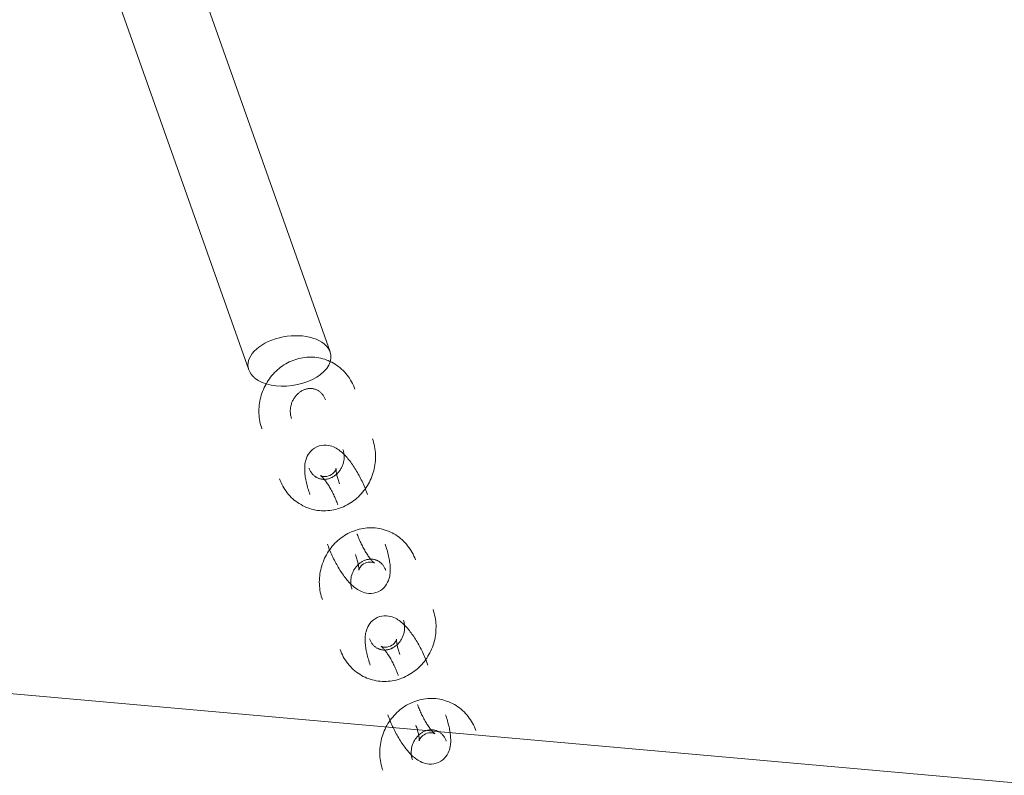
# Model space of a CAD drawing. Header units: millimetres. Extents: x -188930 to 271134, y -158090 to 283816.
# Tile 475 of 610: x 57466 to 57655, y 53245 to 53389. Entities that reach past the tile are written whole.
import ezdxf

# ---------------------------------------------------------------- set-up
doc = ezdxf.new("R2010")
doc.units = ezdxf.units.MM
for name, color, linetype, lineweight in [('G-ANNO-TEXT-1', 170, 'Continuous', 9), ('I-FURN', 30, 'Continuous', 9), ('PZT_UTWARDZENIA', 5, 'Continuous', 9)]:
    doc.layers.add(name, color=color, linetype=linetype, lineweight=lineweight)

# ---------------------------------------------------------------- blocks, each defined once
blk = doc.blocks.new('LARSLAJ_hamak - LARSLAJ_hamak-1781260-PZT-dwg')
at = {"layer": 'I-FURN'}
for p, q in [((-3051.5, -446.57), (-3255.19, -242.45)), ((-3267.77, -252.23), (-3064.08, -456.35))]:
    blk.add_line(p, q, dxfattribs=at)
at = {"layer": 'I-FURN', "flags": 128}
for points in [[(-3316.71, -201.57), (-3316.32, -201.53), (-3315.94, -201.47), (-3315.56, -201.39), (-3315.19, -201.3), (-3314.81, -201.19), (-3314.45, -201.07), (-3314.09, -200.93), (-3313.73, -200.77), (-3313.39, -200.6), (-3313.05, -200.41), (-3312.71, -200.21), (-3312.39, -200), (-3312.08, -199.77), (-3311.77, -199.53), (-3311.48, -199.28), (-3311.2, -199.02), (-3310.93, -198.74), (-3310.67, -198.45), (-3310.42, -198.16), (-3310.18, -197.85), (-3309.95, -197.53), (-3309.74, -197.21), (-3309.54, -196.88), (-3309.36, -196.54), (-3309.18, -196.19), (-3309.02, -195.83), (-3308.88, -195.47), (-3308.75, -195.11), (-3308.63, -194.74), (-3308.52, -194.36), (-3308.43, -193.99), (-3308.36, -193.61), (-3308.29, -193.22), (-3308.25, -192.83), (-3308.21, -192.45), (-3308.19, -192.06), (-3308.19, -191.67), (-3308.2, -191.28), (-3308.22, -190.89), (-3308.26, -190.5), (-3308.31, -190.12), (-3308.37, -189.73), (-3308.45, -189.35), (-3308.55, -188.97), (-3308.65, -188.6), (-3308.78, -188.23), (-3308.91, -187.86), (-3309.06, -187.5), (-3309.22, -187.15), (-3309.39, -186.8), (-3309.58, -186.46), (-3309.78, -186.13), (-3309.99, -185.8), (-3310.22, -185.49), (-3310.45, -185.18), (-3310.7, -184.88), (-3310.96, -184.59), (-3311.18, -184.36)], [(-3320.17, -190.3), (-3319.83, -189.95), (-3319.47, -189.66), (-3319.09, -189.42), (-3318.7, -189.24), (-3318.32, -189.11), (-3317.96, -189.02), (-3317.62, -188.97), (-3317.29, -188.94), (-3316.98, -188.94), (-3316.68, -188.96), (-3316.4, -188.99), (-3316.12, -189.03), (-3315.85, -189.08), (-3315.59, -189.14), (-3315.33, -189.21), (-3315.07, -189.29), (-3314.82, -189.38), (-3314.57, -189.47), (-3314.32, -189.57), (-3314.07, -189.67), (-3313.81, -189.79), (-3313.56, -189.91), (-3313.31, -190.03), (-3313.06, -190.16), (-3312.81, -190.3), (-3312.55, -190.44), (-3312.3, -190.59), (-3312.05, -190.74), (-3311.79, -190.9), (-3311.54, -191.07), (-3311.28, -191.23), (-3311.03, -191.41), (-3310.78, -191.59), (-3310.52, -191.77), (-3310.27, -191.95), (-3310.02, -192.14), (-3309.77, -192.34), (-3309.53, -192.53), (-3309.28, -192.73), (-3309.04, -192.94), (-3308.8, -193.14), (-3308.56, -193.35), (-3308.33, -193.56), (-3308.1, -193.78), (-3307.88, -193.99), (-3307.65, -194.21), (-3307.52, -194.34)], [(-3315.43, -188.6), (-3315.32, -188.71), (-3315.22, -188.83), (-3315.12, -188.95), (-3315.03, -189.07), (-3314.94, -189.2), (-3314.85, -189.33), (-3314.77, -189.47), (-3314.69, -189.62), (-3314.62, -189.76), (-3314.55, -189.91), (-3314.49, -190.07), (-3314.43, -190.23), (-3314.38, -190.39), (-3314.34, -190.55), (-3314.3, -190.71), (-3314.26, -190.88), (-3314.24, -191.05), (-3314.21, -191.22), (-3314.2, -191.39), (-3314.19, -191.56), (-3314.19, -191.73), (-3314.19, -191.9), (-3314.2, -192.07), (-3314.22, -192.23), (-3314.24, -192.4), (-3314.27, -192.57), (-3314.3, -192.73), (-3314.34, -192.89), (-3314.38, -193.05), (-3314.44, -193.2), (-3314.49, -193.35), (-3314.55, -193.5), (-3314.62, -193.64), (-3314.69, -193.78), (-3314.76, -193.92), (-3314.84, -194.05), (-3314.93, -194.18), (-3315.02, -194.3), (-3315.11, -194.42), (-3315.2, -194.53), (-3315.3, -194.63), (-3315.4, -194.73), (-3315.5, -194.83), (-3315.61, -194.92), (-3315.72, -195), (-3315.83, -195.08), (-3315.94, -195.15), (-3316.05, -195.22), (-3316.17, -195.28), (-3316.29, -195.34), (-3316.4, -195.39), (-3316.52, -195.44), (-3316.64, -195.48), (-3316.76, -195.51), (-3316.89, -195.54), (-3317.01, -195.56), (-3317.13, -195.58), (-3317.23, -195.59)], [(-3320.17, -190.3), (-3320.45, -190.69), (-3320.67, -191.1), (-3320.84, -191.52), (-3320.95, -191.93), (-3321.01, -192.33), (-3321.03, -192.7), (-3321.02, -193.05), (-3320.99, -193.37), (-3320.93, -193.68), (-3320.87, -193.97), (-3320.79, -194.24), (-3320.7, -194.51), (-3320.6, -194.76), (-3320.49, -195.01), (-3320.37, -195.25), (-3320.25, -195.49), (-3320.12, -195.73), (-3319.99, -195.96), (-3319.84, -196.19), (-3319.69, -196.41), (-3319.54, -196.64), (-3319.38, -196.87), (-3319.21, -197.09), (-3319.03, -197.32), (-3318.85, -197.54), (-3318.67, -197.77), (-3318.48, -197.99), (-3318.28, -198.21), (-3318.08, -198.43), (-3317.87, -198.65), (-3317.66, -198.87), (-3317.46, -199.08)], [(-3315.56, -194.15), (-3315.38, -193.89), (-3315.23, -193.63), (-3315.13, -193.38), (-3315.07, -193.14), (-3315.04, -192.94), (-3315.03, -192.77), (-3315.03, -192.64), (-3315.04, -192.55), (-3315.05, -192.48), (-3315.06, -192.45), (-3315.07, -192.43)], [(-3315.06, -192.44), (-3315.05, -192.47), (-3315.03, -192.52), (-3315, -192.58), (-3314.96, -192.66), (-3314.91, -192.75), (-3314.85, -192.85), (-3314.79, -192.95), (-3314.71, -193.07), (-3314.63, -193.19), (-3314.53, -193.32), (-3314.43, -193.46), (-3314.32, -193.6), (-3314.21, -193.75), (-3314.08, -193.9), (-3313.95, -194.05), (-3313.81, -194.21), (-3313.67, -194.36), (-3313.52, -194.52), (-3313.36, -194.69), (-3313.21, -194.84)], [(-3317.23, -195.59), (-3317.36, -195.6), (-3317.48, -195.6), (-3317.61, -195.6), (-3317.73, -195.59), (-3317.86, -195.58), (-3317.98, -195.56), (-3318.11, -195.53), (-3318.23, -195.5), (-3318.36, -195.47), (-3318.48, -195.43), (-3318.6, -195.38), (-3318.73, -195.32), (-3318.85, -195.26), (-3318.97, -195.2), (-3319.09, -195.13), (-3319.21, -195.05), (-3319.32, -194.97), (-3319.44, -194.88), (-3319.55, -194.79), (-3319.66, -194.69), (-3319.74, -194.61)], [(-3315.56, -194.15), (-3315.78, -194.37), (-3316.01, -194.56), (-3316.24, -194.7), (-3316.46, -194.81), (-3316.65, -194.87), (-3316.82, -194.91), (-3316.94, -194.93), (-3317.04, -194.94), (-3317.11, -194.94), (-3317.14, -194.94), (-3317.16, -194.94)], [(-3317.15, -194.94), (-3317.11, -194.95), (-3317.06, -194.96), (-3317, -194.98), (-3316.91, -195), (-3316.82, -195.03), (-3316.71, -195.07), (-3316.59, -195.12), (-3316.47, -195.17), (-3316.33, -195.23), (-3316.18, -195.3), (-3316.03, -195.38), (-3315.87, -195.46), (-3315.71, -195.55), (-3315.54, -195.64), (-3315.37, -195.75), (-3315.19, -195.85), (-3315.01, -195.97), (-3314.82, -196.09), (-3314.64, -196.21), (-3314.45, -196.34), (-3314.26, -196.47), (-3314.07, -196.61), (-3313.88, -196.75), (-3313.68, -196.9), (-3313.49, -197.05), (-3313.3, -197.2), (-3313.12, -197.35), (-3312.93, -197.51), (-3312.74, -197.67), (-3312.56, -197.83), (-3312.38, -197.99), (-3312.21, -198.15), (-3312.04, -198.31), (-3311.87, -198.48), (-3311.77, -198.58)], [(-3323.98, -198.85), (-3323.71, -199.12), (-3323.42, -199.38), (-3323.12, -199.62), (-3322.81, -199.86), (-3322.49, -200.08), (-3322.16, -200.28), (-3321.83, -200.48), (-3321.48, -200.66), (-3321.13, -200.82), (-3320.78, -200.97), (-3320.41, -201.11), (-3320.04, -201.22), (-3319.67, -201.33), (-3319.29, -201.41), (-3318.91, -201.49), (-3318.53, -201.54), (-3318.15, -201.58), (-3317.76, -201.6), (-3317.37, -201.6), (-3316.99, -201.59), (-3316.71, -201.57)], [(-3301.14, -198.99), (-3301.53, -199.04), (-3301.91, -199.09), (-3302.29, -199.17), (-3302.66, -199.26), (-3303.04, -199.37), (-3303.4, -199.5), (-3303.76, -199.64), (-3304.12, -199.79), (-3304.46, -199.96), (-3304.8, -200.15), (-3305.14, -200.35), (-3305.46, -200.56), (-3305.77, -200.79), (-3306.08, -201.03), (-3306.37, -201.28), (-3306.65, -201.55), (-3306.92, -201.82), (-3307.18, -202.11), (-3307.43, -202.4), (-3307.67, -202.71), (-3307.9, -203.03), (-3308.11, -203.35), (-3308.31, -203.68), (-3308.49, -204.03), (-3308.67, -204.37), (-3308.83, -204.73), (-3308.97, -205.09), (-3309.1, -205.45), (-3309.22, -205.82), (-3309.33, -206.2), (-3309.42, -206.57), (-3309.49, -206.96), (-3309.56, -207.34), (-3309.6, -207.73), (-3309.64, -208.11), (-3309.66, -208.5), (-3309.66, -208.89), (-3309.65, -209.28), (-3309.63, -209.67), (-3309.59, -210.06), (-3309.54, -210.45), (-3309.48, -210.83), (-3309.4, -211.21), (-3309.3, -211.59), (-3309.2, -211.96), (-3309.07, -212.33), (-3308.94, -212.7), (-3308.79, -213.06), (-3308.63, -213.41), (-3308.46, -213.76), (-3308.27, -214.1), (-3308.07, -214.43), (-3307.86, -214.76), (-3307.63, -215.07), (-3307.4, -215.38), (-3307.15, -215.68), (-3306.89, -215.97), (-3306.67, -216.2)], [(-3293.87, -201.71), (-3294.14, -201.44), (-3294.43, -201.18), (-3294.73, -200.94), (-3295.04, -200.71), (-3295.36, -200.49), (-3295.69, -200.28), (-3296.02, -200.08), (-3296.37, -199.91), (-3296.72, -199.74), (-3297.07, -199.59), (-3297.44, -199.46), (-3297.81, -199.34), (-3298.18, -199.23), (-3298.56, -199.15), (-3298.94, -199.08), (-3299.32, -199.02), (-3299.7, -198.98), (-3300.09, -198.96), (-3300.48, -198.96), (-3300.86, -198.97), (-3301.14, -198.99)], [(-3300.7, -205.62), (-3300.74, -205.62), (-3300.79, -205.6), (-3300.85, -205.59), (-3300.94, -205.56), (-3301.03, -205.53), (-3301.14, -205.49), (-3301.26, -205.44), (-3301.38, -205.39), (-3301.52, -205.33), (-3301.67, -205.26), (-3301.82, -205.18), (-3301.98, -205.1), (-3302.14, -205.01), (-3302.31, -204.92), (-3302.48, -204.81), (-3302.66, -204.71), (-3302.84, -204.59), (-3303.03, -204.48), (-3303.21, -204.35), (-3303.4, -204.22), (-3303.59, -204.09), (-3303.78, -203.95), (-3303.97, -203.81), (-3304.17, -203.66), (-3304.36, -203.52), (-3304.55, -203.36), (-3304.73, -203.21), (-3304.92, -203.05), (-3305.11, -202.89), (-3305.29, -202.73), (-3305.47, -202.57), (-3305.64, -202.41), (-3305.81, -202.25), (-3305.98, -202.08), (-3306.08, -201.98)], [(-3297.68, -210.26), (-3297.4, -209.87), (-3297.18, -209.46), (-3297.01, -209.04), (-3296.9, -208.63), (-3296.84, -208.24), (-3296.82, -207.86), (-3296.83, -207.52), (-3296.86, -207.19), (-3296.92, -206.88), (-3296.98, -206.59), (-3297.06, -206.32), (-3297.15, -206.05), (-3297.25, -205.8), (-3297.36, -205.55), (-3297.48, -205.31), (-3297.6, -205.07), (-3297.73, -204.84), (-3297.86, -204.6), (-3298.01, -204.37), (-3298.16, -204.15), (-3298.31, -203.92), (-3298.47, -203.69), (-3298.64, -203.47), (-3298.82, -203.24), (-3299, -203.02), (-3299.18, -202.8), (-3299.37, -202.57), (-3299.57, -202.35), (-3299.77, -202.13), (-3299.98, -201.91), (-3300.19, -201.69), (-3300.39, -201.48)], [(-3302.42, -211.96), (-3302.53, -211.85), (-3302.63, -211.74), (-3302.73, -211.62), (-3302.82, -211.49), (-3302.91, -211.36), (-3303, -211.23), (-3303.08, -211.09), (-3303.16, -210.94), (-3303.23, -210.8), (-3303.3, -210.65), (-3303.36, -210.49), (-3303.42, -210.34), (-3303.47, -210.18), (-3303.51, -210.01), (-3303.55, -209.85), (-3303.59, -209.68), (-3303.61, -209.51), (-3303.64, -209.34), (-3303.65, -209.17), (-3303.66, -209), (-3303.66, -208.83), (-3303.66, -208.66), (-3303.65, -208.5), (-3303.63, -208.33), (-3303.61, -208.16), (-3303.58, -208), (-3303.55, -207.83), (-3303.51, -207.67), (-3303.47, -207.51), (-3303.41, -207.36), (-3303.36, -207.21), (-3303.3, -207.06), (-3303.23, -206.92), (-3303.16, -206.78), (-3303.09, -206.64), (-3303.01, -206.51), (-3302.92, -206.38), (-3302.83, -206.26), (-3302.74, -206.15), (-3302.65, -206.03), (-3302.55, -205.93), (-3302.45, -205.83), (-3302.35, -205.73), (-3302.24, -205.64), (-3302.13, -205.56), (-3302.02, -205.48), (-3301.91, -205.41), (-3301.8, -205.34), (-3301.68, -205.28), (-3301.56, -205.22), (-3301.45, -205.17), (-3301.33, -205.13), (-3301.21, -205.09), (-3301.09, -205.05), (-3300.96, -205.02), (-3300.84, -205), (-3300.72, -204.98), (-3300.62, -204.97)], [(-3300.62, -204.97), (-3300.49, -204.96), (-3300.37, -204.96), (-3300.24, -204.96), (-3300.12, -204.97), (-3299.99, -204.98), (-3299.87, -205), (-3299.74, -205.03), (-3299.62, -205.06), (-3299.49, -205.09), (-3299.37, -205.14), (-3299.25, -205.18), (-3299.12, -205.24), (-3299, -205.3), (-3298.88, -205.36), (-3298.76, -205.43), (-3298.64, -205.51), (-3298.53, -205.59), (-3298.41, -205.68), (-3298.3, -205.77), (-3298.19, -205.87), (-3298.11, -205.95)], [(-3297.68, -210.26), (-3298.02, -210.61), (-3298.38, -210.9), (-3298.76, -211.14), (-3299.15, -211.32), (-3299.53, -211.45), (-3299.89, -211.54), (-3300.23, -211.59), (-3300.56, -211.62), (-3300.87, -211.62), (-3301.17, -211.61), (-3301.45, -211.58), (-3301.73, -211.53), (-3302, -211.48), (-3302.26, -211.42), (-3302.52, -211.35), (-3302.78, -211.27), (-3303.03, -211.19), (-3303.28, -211.09), (-3303.53, -210.99), (-3303.78, -210.89), (-3304.04, -210.77), (-3304.29, -210.66), (-3304.54, -210.53), (-3304.79, -210.4), (-3305.04, -210.26), (-3305.3, -210.12), (-3305.55, -209.97), (-3305.8, -209.82), (-3306.06, -209.66), (-3306.31, -209.5), (-3306.57, -209.33), (-3306.82, -209.15), (-3307.07, -208.98), (-3307.33, -208.79), (-3307.58, -208.61), (-3307.83, -208.42), (-3308.08, -208.22), (-3308.32, -208.03), (-3308.57, -207.83), (-3308.81, -207.62), (-3309.05, -207.42), (-3309.29, -207.21), (-3309.52, -207), (-3309.75, -206.78), (-3309.97, -206.57), (-3310.2, -206.35), (-3310.33, -206.22)], [(-3302.79, -208.12), (-3302.8, -208.09), (-3302.82, -208.04), (-3302.85, -207.98), (-3302.89, -207.9), (-3302.94, -207.81), (-3303, -207.71), (-3303.06, -207.61), (-3303.14, -207.49), (-3303.22, -207.37), (-3303.32, -207.24), (-3303.42, -207.1), (-3303.53, -206.96), (-3303.64, -206.81), (-3303.77, -206.66), (-3303.9, -206.51), (-3304.04, -206.35), (-3304.18, -206.2), (-3304.33, -206.04), (-3304.49, -205.87), (-3304.64, -205.72)], [(-3302.29, -206.42), (-3302.47, -206.67), (-3302.62, -206.93), (-3302.72, -207.18), (-3302.78, -207.42), (-3302.81, -207.62), (-3302.82, -207.79), (-3302.82, -207.92), (-3302.81, -208.01), (-3302.8, -208.08), (-3302.79, -208.12), (-3302.78, -208.13)], [(-3302.29, -206.42), (-3302.07, -206.19), (-3301.84, -206), (-3301.61, -205.86), (-3301.39, -205.76), (-3301.2, -205.69), (-3301.04, -205.65), (-3300.91, -205.63), (-3300.81, -205.62), (-3300.74, -205.62), (-3300.71, -205.62), (-3300.69, -205.62)], [(-3292.26, -226.06), (-3291.88, -226.02), (-3291.5, -225.96), (-3291.12, -225.88), (-3290.74, -225.79), (-3290.37, -225.68), (-3290, -225.56), (-3289.64, -225.42), (-3289.29, -225.26), (-3288.94, -225.09), (-3288.6, -224.9), (-3288.27, -224.7), (-3287.95, -224.49), (-3287.63, -224.26), (-3287.33, -224.02), (-3287.04, -223.77), (-3286.75, -223.51), (-3286.48, -223.23), (-3286.22, -222.94), (-3285.97, -222.65), (-3285.73, -222.34), (-3285.51, -222.03), (-3285.3, -221.7), (-3285.1, -221.37), (-3284.91, -221.03), (-3284.74, -220.68), (-3284.58, -220.33), (-3284.43, -219.97), (-3284.3, -219.6), (-3284.18, -219.23), (-3284.08, -218.86), (-3283.99, -218.48), (-3283.91, -218.1), (-3283.85, -217.71), (-3283.8, -217.33), (-3283.77, -216.94), (-3283.75, -216.55), (-3283.74, -216.16), (-3283.75, -215.77), (-3283.77, -215.38), (-3283.81, -214.99), (-3283.86, -214.61), (-3283.93, -214.22), (-3284.01, -213.84), (-3284.1, -213.46), (-3284.21, -213.09), (-3284.33, -212.72), (-3284.46, -212.35), (-3284.61, -211.99), (-3284.77, -211.64), (-3284.95, -211.29), (-3285.13, -210.95), (-3285.33, -210.62), (-3285.55, -210.29), (-3285.77, -209.98), (-3286.01, -209.67), (-3286.26, -209.37), (-3286.51, -209.08), (-3286.74, -208.85)], [(-3295.72, -214.79), (-3295.39, -214.44), (-3295.02, -214.15), (-3294.64, -213.91), (-3294.26, -213.73), (-3293.88, -213.6), (-3293.52, -213.51), (-3293.17, -213.46), (-3292.85, -213.44), (-3292.53, -213.43), (-3292.24, -213.45), (-3291.95, -213.48), (-3291.68, -213.52), (-3291.41, -213.57), (-3291.14, -213.63), (-3290.88, -213.7), (-3290.63, -213.78), (-3290.38, -213.87), (-3290.12, -213.96), (-3289.87, -214.06), (-3289.62, -214.16), (-3289.37, -214.28), (-3289.12, -214.4), (-3288.87, -214.52), (-3288.61, -214.65), (-3288.36, -214.79), (-3288.11, -214.93), (-3287.85, -215.08), (-3287.6, -215.23), (-3287.35, -215.39), (-3287.09, -215.56), (-3286.84, -215.73), (-3286.58, -215.9), (-3286.33, -216.08), (-3286.08, -216.26), (-3285.83, -216.44), (-3285.58, -216.63), (-3285.33, -216.83), (-3285.08, -217.03), (-3284.84, -217.23), (-3284.6, -217.43), (-3284.36, -217.64), (-3284.12, -217.84), (-3283.89, -218.05), (-3283.66, -218.27), (-3283.43, -218.48), (-3283.21, -218.7), (-3283.08, -218.83)], [(-3290.98, -213.09), (-3290.88, -213.2), (-3290.78, -213.32), (-3290.68, -213.44), (-3290.58, -213.56), (-3290.49, -213.69), (-3290.41, -213.83), (-3290.32, -213.96), (-3290.25, -214.11), (-3290.17, -214.25), (-3290.11, -214.41), (-3290.04, -214.56), (-3289.99, -214.72), (-3289.94, -214.88), (-3289.89, -215.04), (-3289.85, -215.2), (-3289.82, -215.37), (-3289.79, -215.54), (-3289.77, -215.71), (-3289.75, -215.88), (-3289.75, -216.05), (-3289.74, -216.22), (-3289.75, -216.39), (-3289.76, -216.56), (-3289.77, -216.72), (-3289.79, -216.89), (-3289.82, -217.06), (-3289.85, -217.22), (-3289.89, -217.38), (-3289.94, -217.54), (-3289.99, -217.69), (-3290.05, -217.84), (-3290.11, -217.99), (-3290.17, -218.14), (-3290.24, -218.28), (-3290.32, -218.41), (-3290.4, -218.54), (-3290.48, -218.67), (-3290.57, -218.79), (-3290.66, -218.91), (-3290.76, -219.02), (-3290.85, -219.12), (-3290.96, -219.22), (-3291.06, -219.32), (-3291.16, -219.41), (-3291.27, -219.49), (-3291.38, -219.57), (-3291.5, -219.65), (-3291.61, -219.71), (-3291.72, -219.77), (-3291.84, -219.83), (-3291.96, -219.88), (-3292.08, -219.93), (-3292.2, -219.97), (-3292.32, -220), (-3292.44, -220.03), (-3292.56, -220.05), (-3292.69, -220.07), (-3292.79, -220.08)], [(-3295.72, -214.79), (-3296, -215.18), (-3296.23, -215.59), (-3296.39, -216.01), (-3296.5, -216.42), (-3296.56, -216.82), (-3296.58, -217.19), (-3296.58, -217.54), (-3296.54, -217.86), (-3296.49, -218.17), (-3296.42, -218.46), (-3296.34, -218.73), (-3296.25, -219), (-3296.15, -219.25), (-3296.04, -219.5), (-3295.93, -219.74), (-3295.81, -219.98), (-3295.68, -220.22), (-3295.54, -220.45), (-3295.4, -220.68), (-3295.25, -220.91), (-3295.09, -221.13), (-3294.93, -221.36), (-3294.76, -221.58), (-3294.59, -221.81), (-3294.41, -222.03), (-3294.22, -222.26), (-3294.03, -222.48), (-3293.84, -222.7), (-3293.63, -222.92), (-3293.43, -223.15), (-3293.22, -223.37), (-3293.01, -223.57)], [(-3291.12, -218.64), (-3290.93, -218.38), (-3290.79, -218.12), (-3290.69, -217.87), (-3290.63, -217.63), (-3290.6, -217.43), (-3290.59, -217.27), (-3290.59, -217.13), (-3290.6, -217.04), (-3290.61, -216.97), (-3290.62, -216.94), (-3290.62, -216.92)], [(-3290.62, -216.94), (-3290.61, -216.97), (-3290.58, -217.01), (-3290.56, -217.08), (-3290.52, -217.15), (-3290.47, -217.24), (-3290.41, -217.34), (-3290.34, -217.45), (-3290.27, -217.56), (-3290.18, -217.69), (-3290.09, -217.82), (-3289.99, -217.95), (-3289.88, -218.09), (-3289.76, -218.24), (-3289.64, -218.39), (-3289.51, -218.54), (-3289.37, -218.7), (-3289.22, -218.86), (-3289.07, -219.02), (-3288.92, -219.18), (-3288.77, -219.33)], [(-3292.79, -220.08), (-3292.91, -220.09), (-3293.04, -220.09), (-3293.16, -220.09), (-3293.29, -220.08), (-3293.41, -220.07), (-3293.54, -220.05), (-3293.66, -220.02), (-3293.79, -219.99), (-3293.91, -219.96), (-3294.03, -219.92), (-3294.16, -219.87), (-3294.28, -219.82), (-3294.4, -219.76), (-3294.52, -219.69), (-3294.64, -219.62), (-3294.76, -219.54), (-3294.88, -219.46), (-3294.99, -219.37), (-3295.11, -219.28), (-3295.22, -219.18), (-3295.29, -219.1)], [(-3291.12, -218.64), (-3291.33, -218.86), (-3291.56, -219.05), (-3291.8, -219.19), (-3292.01, -219.3), (-3292.21, -219.36), (-3292.37, -219.4), (-3292.5, -219.42), (-3292.6, -219.43), (-3292.66, -219.43), (-3292.7, -219.43), (-3292.71, -219.43)], [(-3292.7, -219.43), (-3292.67, -219.44), (-3292.62, -219.45), (-3292.55, -219.47), (-3292.47, -219.49), (-3292.37, -219.52), (-3292.27, -219.56), (-3292.15, -219.61), (-3292.02, -219.66), (-3291.88, -219.73), (-3291.74, -219.79), (-3291.59, -219.87), (-3291.43, -219.95), (-3291.26, -220.04), (-3291.1, -220.14), (-3290.92, -220.24), (-3290.74, -220.35), (-3290.56, -220.46), (-3290.38, -220.58), (-3290.19, -220.7), (-3290, -220.83), (-3289.81, -220.96), (-3289.62, -221.1), (-3289.43, -221.24), (-3289.24, -221.39), (-3289.05, -221.54), (-3288.86, -221.69), (-3288.67, -221.84), (-3288.48, -222), (-3288.3, -222.16), (-3288.12, -222.32), (-3287.94, -222.48), (-3287.76, -222.64), (-3287.59, -222.81), (-3287.42, -222.97), (-3287.32, -223.07)], [(-3299.54, -223.34), (-3299.26, -223.61), (-3298.97, -223.87), (-3298.67, -224.11), (-3298.36, -224.35), (-3298.04, -224.57), (-3297.72, -224.77), (-3297.38, -224.97), (-3297.04, -225.15), (-3296.69, -225.31), (-3296.33, -225.46), (-3295.97, -225.6), (-3295.6, -225.72), (-3295.23, -225.82), (-3294.85, -225.91), (-3294.47, -225.98), (-3294.09, -226.03), (-3293.7, -226.07), (-3293.31, -226.09), (-3292.93, -226.09), (-3292.54, -226.08), (-3292.26, -226.06)], [(-3276.7, -223.48), (-3277.08, -223.53), (-3277.46, -223.59), (-3277.84, -223.66), (-3278.22, -223.75), (-3278.59, -223.86), (-3278.96, -223.99), (-3279.32, -224.13), (-3279.67, -224.28), (-3280.02, -224.45), (-3280.36, -224.64), (-3280.69, -224.84), (-3281.01, -225.05), (-3281.33, -225.28), (-3281.63, -225.52), (-3281.92, -225.77), (-3282.21, -226.04), (-3282.48, -226.31), (-3282.74, -226.6), (-3282.99, -226.9), (-3283.23, -227.2), (-3283.45, -227.52), (-3283.66, -227.84), (-3283.86, -228.18), (-3284.05, -228.52), (-3284.22, -228.86), (-3284.38, -229.22), (-3284.53, -229.58), (-3284.66, -229.94), (-3284.78, -230.31), (-3284.88, -230.69), (-3284.97, -231.07), (-3285.05, -231.45), (-3285.11, -231.83), (-3285.16, -232.22), (-3285.19, -232.61), (-3285.21, -232.99), (-3285.22, -233.38), (-3285.21, -233.77), (-3285.19, -234.16), (-3285.15, -234.55), (-3285.1, -234.94), (-3285.03, -235.32), (-3284.95, -235.7), (-3284.86, -236.08), (-3284.75, -236.45), (-3284.63, -236.82), (-3284.5, -237.19), (-3284.35, -237.55), (-3284.19, -237.9), (-3284.01, -238.25), (-3283.83, -238.59), (-3283.63, -238.92), (-3283.41, -239.25), (-3283.19, -239.57), (-3282.95, -239.87), (-3282.7, -240.17), (-3282.45, -240.46), (-3282.22, -240.69)], [(-3269.42, -226.2), (-3269.7, -225.93), (-3269.99, -225.68), (-3270.29, -225.43), (-3270.6, -225.2), (-3270.92, -224.98), (-3271.24, -224.77), (-3271.58, -224.58), (-3271.92, -224.4), (-3272.27, -224.23), (-3272.63, -224.08), (-3272.99, -223.95), (-3273.36, -223.83), (-3273.73, -223.72), (-3274.11, -223.64), (-3274.49, -223.57), (-3274.87, -223.51), (-3275.26, -223.48), (-3275.65, -223.45), (-3276.03, -223.45), (-3276.42, -223.46), (-3276.7, -223.48)], [(-3276.26, -230.11), (-3276.29, -230.11), (-3276.34, -230.1), (-3276.41, -230.08), (-3276.49, -230.05), (-3276.59, -230.02), (-3276.69, -229.98), (-3276.81, -229.93), (-3276.94, -229.88), (-3277.08, -229.82), (-3277.22, -229.75), (-3277.37, -229.67), (-3277.53, -229.59), (-3277.69, -229.5), (-3277.86, -229.41), (-3278.04, -229.31), (-3278.22, -229.2), (-3278.4, -229.09), (-3278.58, -228.97), (-3278.77, -228.84), (-3278.96, -228.71), (-3279.15, -228.58), (-3279.34, -228.44), (-3279.53, -228.3), (-3279.72, -228.16), (-3279.91, -228.01), (-3280.1, -227.86), (-3280.29, -227.7), (-3280.48, -227.54), (-3280.66, -227.39), (-3280.84, -227.22), (-3281.02, -227.06), (-3281.2, -226.9), (-3281.37, -226.74), (-3281.54, -226.57), (-3281.64, -226.47)], [(-3273.24, -234.75), (-3272.96, -234.36), (-3272.73, -233.95), (-3272.57, -233.53), (-3272.46, -233.12), (-3272.4, -232.73), (-3272.37, -232.36), (-3272.38, -232.01), (-3272.42, -231.68), (-3272.47, -231.37), (-3272.54, -231.08), (-3272.62, -230.81), (-3272.71, -230.54), (-3272.81, -230.29), (-3272.92, -230.04), (-3273.03, -229.8), (-3273.15, -229.56), (-3273.28, -229.33), (-3273.42, -229.1), (-3273.56, -228.87), (-3273.71, -228.64), (-3273.87, -228.41), (-3274.03, -228.18), (-3274.2, -227.96), (-3274.37, -227.73), (-3274.55, -227.51), (-3274.74, -227.29), (-3274.93, -227.06), (-3275.12, -226.84), (-3275.33, -226.62), (-3275.53, -226.4), (-3275.74, -226.18), (-3275.95, -225.97)], [(-3277.98, -236.45), (-3278.08, -236.34), (-3278.18, -236.23), (-3278.28, -236.11), (-3278.38, -235.98), (-3278.47, -235.85), (-3278.55, -235.72), (-3278.64, -235.58), (-3278.71, -235.44), (-3278.79, -235.29), (-3278.85, -235.14), (-3278.92, -234.98), (-3278.97, -234.83), (-3279.02, -234.67), (-3279.07, -234.5), (-3279.11, -234.34), (-3279.14, -234.17), (-3279.17, -234), (-3279.19, -233.84), (-3279.21, -233.67), (-3279.21, -233.5), (-3279.22, -233.33), (-3279.21, -233.16), (-3279.2, -232.99), (-3279.19, -232.82), (-3279.17, -232.65), (-3279.14, -232.49), (-3279.11, -232.32), (-3279.07, -232.16), (-3279.02, -232.01), (-3278.97, -231.85), (-3278.91, -231.7), (-3278.85, -231.55), (-3278.79, -231.41), (-3278.72, -231.27), (-3278.64, -231.13), (-3278.56, -231), (-3278.48, -230.87), (-3278.39, -230.75), (-3278.3, -230.64), (-3278.2, -230.53), (-3278.11, -230.42), (-3278, -230.32), (-3277.9, -230.22), (-3277.8, -230.13), (-3277.69, -230.05), (-3277.58, -229.97), (-3277.46, -229.9), (-3277.35, -229.83), (-3277.24, -229.77), (-3277.12, -229.71), (-3277, -229.66), (-3276.88, -229.62), (-3276.76, -229.58), (-3276.64, -229.54), (-3276.52, -229.51), (-3276.4, -229.49), (-3276.27, -229.47), (-3276.17, -229.46)], [(-3276.17, -229.46), (-3276.05, -229.45), (-3275.92, -229.45), (-3275.8, -229.45), (-3275.67, -229.46), (-3275.55, -229.47), (-3275.42, -229.49), (-3275.3, -229.52), (-3275.17, -229.55), (-3275.05, -229.59), (-3274.93, -229.63), (-3274.8, -229.67), (-3274.68, -229.73), (-3274.56, -229.79), (-3274.44, -229.85), (-3274.32, -229.92), (-3274.2, -230), (-3274.08, -230.08), (-3273.97, -230.17), (-3273.85, -230.27), (-3273.74, -230.37), (-3273.67, -230.44)], [(-3273.24, -234.75), (-3273.57, -235.1), (-3273.94, -235.4), (-3274.32, -235.63), (-3274.7, -235.81), (-3275.08, -235.94), (-3275.44, -236.03), (-3275.79, -236.08), (-3276.11, -236.11), (-3276.43, -236.11), (-3276.72, -236.1), (-3277.01, -236.07), (-3277.28, -236.03), (-3277.55, -235.97), (-3277.82, -235.91), (-3278.08, -235.84), (-3278.33, -235.76), (-3278.58, -235.68), (-3278.84, -235.58), (-3279.09, -235.48), (-3279.34, -235.38), (-3279.59, -235.27), (-3279.84, -235.15), (-3280.09, -235.02), (-3280.35, -234.89), (-3280.6, -234.75), (-3280.85, -234.61), (-3281.11, -234.46), (-3281.36, -234.31), (-3281.61, -234.15), (-3281.87, -233.99), (-3282.12, -233.82), (-3282.38, -233.64), (-3282.63, -233.47), (-3282.88, -233.28), (-3283.13, -233.1), (-3283.38, -232.91), (-3283.63, -232.71), (-3283.88, -232.52), (-3284.12, -232.32), (-3284.36, -232.11), (-3284.6, -231.91), (-3284.84, -231.7), (-3285.07, -231.49), (-3285.3, -231.28), (-3285.53, -231.06), (-3285.75, -230.84), (-3285.88, -230.71)], [(-3278.34, -232.61), (-3278.35, -232.58), (-3278.37, -232.53), (-3278.4, -232.47), (-3278.44, -232.39), (-3278.49, -232.3), (-3278.55, -232.21), (-3278.62, -232.1), (-3278.69, -231.98), (-3278.78, -231.86), (-3278.87, -231.73), (-3278.97, -231.59), (-3279.08, -231.45), (-3279.2, -231.3), (-3279.32, -231.15), (-3279.45, -231), (-3279.59, -230.85), (-3279.74, -230.69), (-3279.89, -230.53), (-3280.04, -230.37), (-3280.19, -230.21)], [(-3277.84, -230.91), (-3278.03, -231.16), (-3278.17, -231.42), (-3278.27, -231.68), (-3278.33, -231.91), (-3278.36, -232.11), (-3278.37, -232.28), (-3278.37, -232.41), (-3278.36, -232.51), (-3278.35, -232.57), (-3278.34, -232.61), (-3278.34, -232.62)], [(-3277.84, -230.91), (-3277.63, -230.68), (-3277.4, -230.49), (-3277.16, -230.35), (-3276.95, -230.25), (-3276.75, -230.18), (-3276.59, -230.14), (-3276.46, -230.12), (-3276.36, -230.11), (-3276.3, -230.11), (-3276.26, -230.11), (-3276.25, -230.12)], [(-3267.82, -250.55), (-3267.43, -250.51), (-3267.05, -250.45), (-3266.67, -250.37), (-3266.3, -250.28), (-3265.92, -250.17), (-3265.56, -250.05), (-3265.2, -249.91), (-3264.84, -249.75), (-3264.5, -249.58), (-3264.16, -249.4), (-3263.82, -249.2), (-3263.5, -248.98), (-3263.19, -248.75), (-3262.88, -248.51), (-3262.59, -248.26), (-3262.31, -248), (-3262.04, -247.72), (-3261.77, -247.44), (-3261.53, -247.14), (-3261.29, -246.83), (-3261.06, -246.52), (-3260.85, -246.19), (-3260.65, -245.86), (-3260.47, -245.52), (-3260.29, -245.17), (-3260.13, -244.82), (-3259.99, -244.46), (-3259.86, -244.09), (-3259.74, -243.72), (-3259.63, -243.35), (-3259.54, -242.97), (-3259.47, -242.59), (-3259.4, -242.2), (-3259.36, -241.82), (-3259.32, -241.43), (-3259.3, -241.04), (-3259.3, -240.65), (-3259.31, -240.26), (-3259.33, -239.87), (-3259.37, -239.48), (-3259.42, -239.1), (-3259.48, -238.71), (-3259.56, -238.33), (-3259.66, -237.96), (-3259.76, -237.58), (-3259.88, -237.21), (-3260.02, -236.85), (-3260.17, -236.49), (-3260.33, -236.13), (-3260.5, -235.78), (-3260.69, -235.44), (-3260.89, -235.11), (-3261.1, -234.79), (-3261.33, -234.47), (-3261.56, -234.16), (-3261.81, -233.86), (-3262.07, -233.57), (-3262.29, -233.35)], [(-3266.54, -237.58), (-3266.43, -237.69), (-3266.33, -237.81), (-3266.23, -237.93), (-3266.14, -238.05), (-3266.05, -238.18), (-3265.96, -238.32), (-3265.88, -238.46), (-3265.8, -238.6), (-3265.73, -238.75), (-3265.66, -238.9), (-3265.6, -239.05), (-3265.54, -239.21), (-3265.49, -239.37), (-3265.45, -239.53), (-3265.41, -239.7), (-3265.37, -239.86), (-3265.35, -240.03), (-3265.32, -240.2), (-3265.31, -240.37), (-3265.3, -240.54), (-3265.3, -240.71), (-3265.3, -240.88), (-3265.31, -241.05), (-3265.33, -241.22), (-3265.35, -241.38), (-3265.38, -241.55), (-3265.41, -241.71), (-3265.45, -241.87), (-3265.49, -242.03), (-3265.54, -242.18), (-3265.6, -242.33), (-3265.66, -242.48), (-3265.73, -242.63), (-3265.8, -242.77), (-3265.87, -242.9), (-3265.95, -243.03), (-3266.04, -243.16), (-3266.13, -243.28), (-3266.22, -243.4), (-3266.31, -243.51), (-3266.41, -243.62), (-3266.51, -243.72), (-3266.61, -243.81), (-3266.72, -243.9), (-3266.83, -243.98), (-3266.94, -244.06), (-3267.05, -244.14), (-3267.16, -244.2), (-3267.28, -244.27), (-3267.4, -244.32), (-3267.51, -244.37), (-3267.63, -244.42), (-3267.75, -244.46), (-3267.87, -244.49), (-3268, -244.52), (-3268.12, -244.54), (-3268.24, -244.56), (-3268.34, -244.57)], [(-3268.34, -244.57), (-3268.47, -244.58), (-3268.59, -244.58), (-3268.72, -244.58), (-3268.84, -244.57), (-3268.97, -244.56), (-3269.09, -244.54), (-3269.22, -244.52), (-3269.34, -244.49), (-3269.47, -244.45), (-3269.59, -244.41), (-3269.71, -244.36), (-3269.84, -244.31), (-3269.96, -244.25), (-3270.08, -244.18), (-3270.2, -244.11), (-3270.32, -244.03), (-3270.43, -243.95), (-3270.55, -243.86), (-3270.66, -243.77), (-3270.77, -243.67), (-3270.85, -243.59)], [(-3275.09, -247.83), (-3274.81, -248.1), (-3274.53, -248.36), (-3274.23, -248.6), (-3273.92, -248.84), (-3273.6, -249.06), (-3273.27, -249.27), (-3272.94, -249.46), (-3272.59, -249.64), (-3272.24, -249.8), (-3271.89, -249.95), (-3271.52, -250.09), (-3271.15, -250.21), (-3270.78, -250.31), (-3270.4, -250.4), (-3270.02, -250.47), (-3269.64, -250.52), (-3269.26, -250.56), (-3268.87, -250.58), (-3268.48, -250.58), (-3268.1, -250.57), (-3267.82, -250.55)]]:
    blk.add_lwpolyline(points, dxfattribs=at)
at = {"layer": 'I-FURN'}
for start_param, end_param in [(0.497142, 3.638735), (3.638735, 6.679271)]:
    blk.add_ellipse((-3261.48, -247.34), major_axis=(6.63, 4.48), ratio=0.59071, start_param=start_param, end_param=end_param, dxfattribs=at)
blk.add_open_spline([(-3256.92, -241.54), (-3256.82, -241.56), (-3256.64, -241.61), (-3256.47, -241.67), (-3256.39, -241.7)], degree=3, dxfattribs=at)

msp = doc.modelspace()

# ---------------------------------------------------------------- linework, layer by layer
at = {"layer": 'G-ANNO-TEXT-1'}
msp.add_line((56589.19, 53338.17), (58822.09, 53139.73), dxfattribs=at)
at = {"layer": 'PZT_UTWARDZENIA'}
for centre, radius, start, end in [((59552.72, 60792.38), 12000, 159.94686, 262.671126), ((59552.72, 60792.38), 12000, 159.94686, 262.671126), ((59275.43, 60624.14), 10000, 158.651807, 263.428328), ((59275.43, 60624.14), 10000, 158.651807, 263.428328)]:
    msp.add_arc(centre, radius, start, end, dxfattribs=at)

# ---------------------------------------------------------------- block references
at = {"layer": 'I-FURN', "rotation": 154.5634422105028}
msp.add_blockref('LARSLAJ_hamak - LARSLAJ_hamak-1781260-PZT-dwg', (54466.32, 54501.43), dxfattribs=at)

doc.saveas('drawing.dxf')
